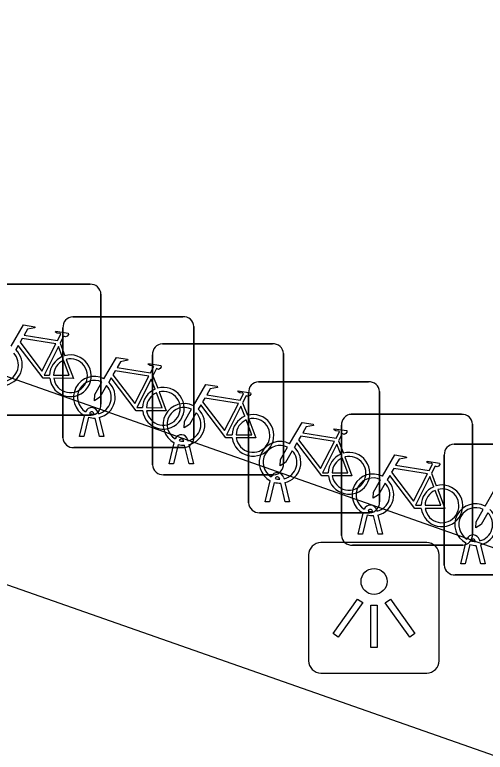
# Model space of a CAD drawing. Extents: x 164150 to 165261, y 382513 to 383432.
# Drawn here: x 164311.18 to 164314.77, y 383166.32 to 383171.95 of the extents above; entities that cross this region are included whole.
import ezdxf

# ---------------------------------------------------------------- set-up
doc = ezdxf.new("R2010")
doc.units = 0
for name, color, linetype in [('IMGEO_Fietsenrek', 7, 'Continuous'), ('IMGEO_Lichtpunt', 7, 'Continuous'), ('IMGEO_Voetgangersgebied_open', 7, 'Continuous')]:
    doc.layers.add(name, color=color, linetype=linetype)

msp = doc.modelspace()

# ---------------------------------------------------------------- linework, layer by layer
at = {"layer": 'IMGEO_Fietsenrek'}
for p, q in [((164310.9109, 383169.8925), (164311.7518, 383169.8925)), ((164311.7518, 383169.8925), (164310.9109, 383169.8925)), ((164311.8355, 383169.8181), (164311.8355, 383168.9772)), ((164311.8355, 383168.9772), (164311.8355, 383169.8181)), ((164311.6199, 383169.6445), (164312.4608, 383169.6445)), ((164312.4608, 383169.6445), (164311.6199, 383169.6445)), ((164311.5455, 383168.7199), (164311.5455, 383169.5608)), ((164311.5455, 383169.5608), (164311.5455, 383168.7199)), ((164312.5445, 383169.5701), (164312.5445, 383168.7292)), ((164312.5445, 383168.7292), (164312.5445, 383169.5701)), ((164311.5232, 383169.4422), (164311.5595, 383169.347)), ((164312.3039, 383169.4375), (164313.1448, 383169.4375)), ((164313.1448, 383169.4375), (164312.3039, 383169.4375)), ((164312.2295, 383168.5129), (164312.2295, 383169.3538)), ((164312.2295, 383169.3538), (164312.2295, 383168.5129)), ((164313.2285, 383169.3631), (164313.2285, 383168.5222)), ((164313.2285, 383168.5222), (164313.2285, 383169.3631)), ((164312.2322, 383169.1942), (164312.2685, 383169.099)), ((164313.0369, 383169.1475), (164313.8778, 383169.1475)), ((164313.8778, 383169.1475), (164313.0369, 383169.1475)), ((164313.9615, 383169.0731), (164313.9615, 383168.2322)), ((164313.9615, 383168.2322), (164313.9615, 383169.0731)), ((164312.9625, 383168.2229), (164312.9625, 383169.0638)), ((164312.9625, 383169.0638), (164312.9625, 383168.2229)), ((164312.9162, 383168.9872), (164312.9525, 383168.892)), ((164311.7829, 383168.9009), (164311.7819, 383168.9052)), ((164311.8136, 383168.9124), (164311.8154, 383168.9045)), ((164311.7611, 383168.8935), (164310.9202, 383168.8935)), ((164310.9202, 383168.8935), (164311.7611, 383168.8935)), ((164311.6725, 383168.7293), (164311.7108, 383168.8893)), ((164311.7412, 383168.8771), (164311.7059, 383168.7293)), ((164311.824, 383168.7293), (164311.7901, 383168.871)), ((164311.8224, 383168.8753), (164311.8574, 383168.7293)), ((164313.7459, 383168.8995), (164314.5868, 383168.8995)), ((164314.5868, 383168.8995), (164313.7459, 383168.8995)), ((164313.6715, 383167.9749), (164313.6715, 383168.8158)), ((164313.6715, 383168.8158), (164313.6715, 383167.9749)), ((164314.6705, 383168.8251), (164314.6705, 383167.9842)), ((164314.6705, 383167.9842), (164314.6705, 383168.8251)), ((164311.7059, 383168.7293), (164311.6725, 383168.7293)), ((164311.8574, 383168.7293), (164311.824, 383168.7293)), ((164312.3565, 383168.5223), (164312.3948, 383168.6823)), ((164312.4669, 383168.6939), (164312.4659, 383168.6982)), ((164312.4976, 383168.7054), (164312.4994, 383168.6975)), ((164313.6492, 383168.6972), (164313.6855, 383168.602)), ((164312.4701, 383168.6455), (164311.6292, 383168.6455)), ((164311.6292, 383168.6455), (164312.4701, 383168.6455)), ((164312.4252, 383168.6701), (164312.3899, 383168.5223)), ((164312.508, 383168.5223), (164312.4741, 383168.664)), ((164312.5064, 383168.6683), (164312.5414, 383168.5223)), ((164314.5299, 383168.6725), (164315.3708, 383168.6725)), ((164315.3708, 383168.6725), (164314.5299, 383168.6725)), ((164314.4555, 383167.7479), (164314.4555, 383168.5888)), ((164314.4555, 383168.5888), (164314.4555, 383167.7479)), ((164312.3899, 383168.5223), (164312.3565, 383168.5223)), ((164312.5414, 383168.5223), (164312.508, 383168.5223)), ((164313.1541, 383168.4385), (164312.3132, 383168.4385)), ((164312.3132, 383168.4385), (164313.1541, 383168.4385)), ((164313.1999, 383168.4039), (164313.1989, 383168.4082)), ((164313.2306, 383168.4154), (164313.2324, 383168.4075)), ((164314.3582, 383168.4492), (164314.3945, 383168.354)), ((164313.0895, 383168.2323), (164313.1278, 383168.3923)), ((164313.1582, 383168.3801), (164313.1229, 383168.2323)), ((164313.241, 383168.2323), (164313.2071, 383168.374)), ((164313.2394, 383168.3783), (164313.2744, 383168.2323)), ((164313.1229, 383168.2323), (164313.0895, 383168.2323)), ((164313.2744, 383168.2323), (164313.241, 383168.2323)), ((164313.8871, 383168.1485), (164313.0462, 383168.1485)), ((164313.0462, 383168.1485), (164313.8871, 383168.1485)), ((164313.7985, 383167.9843), (164313.8368, 383168.1443)), ((164313.8672, 383168.1321), (164313.8319, 383167.9843)), ((164313.9089, 383168.1559), (164313.9079, 383168.1602)), ((164313.95, 383167.9843), (164313.9161, 383168.126)), ((164313.9396, 383168.1674), (164313.9414, 383168.1595)), ((164313.9484, 383168.1303), (164313.9834, 383167.9843)), ((164313.8319, 383167.9843), (164313.7985, 383167.9843)), ((164313.9834, 383167.9843), (164313.95, 383167.9843)), ((164314.5961, 383167.9005), (164313.7552, 383167.9005)), ((164313.7552, 383167.9005), (164314.5961, 383167.9005)), ((164314.5825, 383167.7573), (164314.6208, 383167.9173)), ((164314.6512, 383167.9051), (164314.6159, 383167.7573)), ((164314.6929, 383167.9289), (164314.6919, 383167.9332)), ((164314.734, 383167.7573), (164314.7001, 383167.899)), ((164314.7236, 383167.9404), (164314.7254, 383167.9325)), ((164314.7324, 383167.9033), (164314.7674, 383167.7573)), ((164314.6159, 383167.7573), (164314.5825, 383167.7573)), ((164314.7674, 383167.7573), (164314.734, 383167.7573)), ((164315.3801, 383167.6735), (164314.5392, 383167.6735)), ((164314.5392, 383167.6735), (164315.3801, 383167.6735))]:
    msp.add_line(p, q, dxfattribs=at)
for points in [[(164311.1491, 383169.4192), (164311.2438, 383169.5827), (164311.33, 383169.5689), (164311.3317, 383169.5602), (164311.2756, 383169.5493), (164311.2494, 383169.504), (164311.5046, 383169.4632)], [(164311.5046, 383169.4632), (164311.5296, 383169.512), (164311.5245, 383169.516), (164311.5013, 383169.5197), (164311.4886, 383169.5272), (164311.4876, 383169.5303), (164311.4898, 383169.5349), (164311.5846, 383169.5198), (164311.5869, 383169.5095), (164311.5775, 383169.4971), (164311.5651, 383169.4907), (164311.5506, 383169.4969), (164311.5232, 383169.4422)], [(164311.4917, 383169.438), (164311.2349, 383169.479), (164311.2182, 383169.4502), (164311.3852, 383169.2299), (164311.4917, 383169.438)], [(164311.4448, 383169.1745), (164311.3951, 383169.1746), (164311.2044, 383169.4263), (164311.1854, 383169.3935)], [(164311.5397, 383169.34), (164311.5104, 383169.4168), (164311.401, 383169.1987), (164311.4437, 383169.1986)], [(164311.4737, 383169.1985), (164311.5936, 383169.1983), (164311.5504, 383169.3119)], [(164311.5702, 383169.3188), (164311.6252, 383169.1742), (164311.4751, 383169.1745)], [(164311.8581, 383169.1712), (164311.9528, 383169.3347), (164312.039, 383169.3209), (164312.0407, 383169.3122), (164311.9846, 383169.3013), (164311.9584, 383169.256), (164312.2136, 383169.2152)], [(164312.2136, 383169.2152), (164312.2386, 383169.264), (164312.2335, 383169.268), (164312.2103, 383169.2717), (164312.1976, 383169.2792), (164312.1966, 383169.2823), (164312.1988, 383169.2869), (164312.2936, 383169.2718), (164312.2959, 383169.2615), (164312.2865, 383169.2491), (164312.2741, 383169.2427), (164312.2596, 383169.2489), (164312.2322, 383169.1942)], [(164312.2007, 383169.19), (164311.9439, 383169.231), (164311.9272, 383169.2022), (164312.0942, 383168.9819), (164312.2007, 383169.19)], [(164311.8788, 383169.1187), (164311.8272, 383169.0295), (164311.7873, 383169.0035), (164311.7885, 383169.051), (164311.843, 383169.1452)], [(164312.1538, 383168.9265), (164312.1041, 383168.9266), (164311.9134, 383169.1783), (164311.8944, 383169.1455)], [(164312.2487, 383169.092), (164312.2194, 383169.1688), (164312.11, 383168.9507), (164312.1527, 383168.9506)], [(164312.5421, 383168.9642), (164312.6368, 383169.1277), (164312.723, 383169.1139), (164312.7247, 383169.1052), (164312.6686, 383169.0943), (164312.6424, 383169.049), (164312.8976, 383169.0082)], [(164312.2792, 383169.0708), (164312.3342, 383168.9262), (164312.1841, 383168.9265)], [(164312.8976, 383169.0082), (164312.9226, 383169.057), (164312.9175, 383169.061), (164312.8943, 383169.0647), (164312.8816, 383169.0722), (164312.8806, 383169.0753), (164312.8828, 383169.0799), (164312.9776, 383169.0648), (164312.9799, 383169.0545), (164312.9705, 383169.0421), (164312.9581, 383169.0357), (164312.9436, 383169.0419), (164312.9162, 383168.9872)], [(164312.1827, 383168.9505), (164312.3026, 383168.9503), (164312.2594, 383169.0639)], [(164312.8847, 383168.983), (164312.6279, 383169.024), (164312.6112, 383168.9952), (164312.7782, 383168.7749), (164312.8847, 383168.983)], [(164312.8378, 383168.7195), (164312.7881, 383168.7196), (164312.5974, 383168.9713), (164312.5784, 383168.9385)], [(164312.9327, 383168.885), (164312.9034, 383168.9618), (164312.794, 383168.7437), (164312.8367, 383168.7436)], [(164312.5628, 383168.9117), (164312.5112, 383168.8225), (164312.4713, 383168.7965), (164312.4725, 383168.844), (164312.527, 383168.9382)], [(164312.8667, 383168.7435), (164312.9866, 383168.7433), (164312.9434, 383168.8569)], [(164312.9632, 383168.8638), (164313.0182, 383168.7192), (164312.8681, 383168.7195)], [(164313.2751, 383168.6742), (164313.3698, 383168.8377), (164313.456, 383168.8239), (164313.4577, 383168.8152), (164313.4016, 383168.8043), (164313.3754, 383168.759), (164313.6306, 383168.7182)], [(164313.6306, 383168.7182), (164313.6556, 383168.767), (164313.6505, 383168.771), (164313.6273, 383168.7747), (164313.6146, 383168.7822), (164313.6136, 383168.7853), (164313.6158, 383168.7899), (164313.7106, 383168.7748), (164313.7129, 383168.7645), (164313.7035, 383168.7521), (164313.6911, 383168.7457), (164313.6766, 383168.7519), (164313.6492, 383168.6972)], [(164313.6177, 383168.693), (164313.3609, 383168.734), (164313.3442, 383168.7052), (164313.5112, 383168.4849), (164313.6177, 383168.693)], [(164313.5708, 383168.4295), (164313.5211, 383168.4296), (164313.3304, 383168.6813), (164313.3114, 383168.6485)], [(164313.2958, 383168.6217), (164313.2442, 383168.5325), (164313.2043, 383168.5065), (164313.2055, 383168.554), (164313.26, 383168.6482)], [(164313.6657, 383168.595), (164313.6364, 383168.6718), (164313.527, 383168.4537), (164313.5697, 383168.4536)], [(164313.5997, 383168.4535), (164313.7196, 383168.4533), (164313.6764, 383168.5669)], [(164313.6962, 383168.5738), (164313.7512, 383168.4292), (164313.6011, 383168.4295)], [(164313.9841, 383168.4262), (164314.0788, 383168.5897), (164314.165, 383168.5759), (164314.1667, 383168.5672), (164314.1106, 383168.5563), (164314.0844, 383168.511), (164314.3396, 383168.4702)], [(164314.3396, 383168.4702), (164314.3646, 383168.519), (164314.3595, 383168.523), (164314.3363, 383168.5267), (164314.3236, 383168.5342), (164314.3226, 383168.5373), (164314.3248, 383168.5419), (164314.4196, 383168.5268), (164314.4219, 383168.5165), (164314.4125, 383168.5041), (164314.4001, 383168.4977), (164314.3856, 383168.5039), (164314.3582, 383168.4492)], [(164314.3267, 383168.445), (164314.0699, 383168.486), (164314.0532, 383168.4572), (164314.2202, 383168.2369), (164314.3267, 383168.445)], [(164314.0048, 383168.3737), (164313.9532, 383168.2845), (164313.9133, 383168.2585), (164313.9145, 383168.306), (164313.969, 383168.4002)], [(164314.2798, 383168.1815), (164314.2301, 383168.1816), (164314.0394, 383168.4333), (164314.0204, 383168.4005)], [(164314.3747, 383168.347), (164314.3454, 383168.4238), (164314.236, 383168.2057), (164314.2787, 383168.2056)], [(164314.7681, 383168.1992), (164314.8628, 383168.3627), (164314.949, 383168.3489), (164314.9507, 383168.3402), (164314.8946, 383168.3293), (164314.8684, 383168.284), (164315.1236, 383168.2432)], [(164314.3087, 383168.2055), (164314.4286, 383168.2053), (164314.3854, 383168.3189)], [(164314.4052, 383168.3258), (164314.4602, 383168.1812), (164314.3101, 383168.1815)], [(164314.7888, 383168.1467), (164314.7372, 383168.0575), (164314.6973, 383168.0315), (164314.6985, 383168.079), (164314.753, 383168.1732)]]:
    msp.add_lwpolyline(points, dxfattribs=at)
for centre, radius, start, end in [((164311.7576, 383169.8148), 0.0779, 2.4484, 94.2845), ((164311.7576, 383169.8148), 0.0779, 2.4484, 94.2845), ((164311.6232, 383169.5666), 0.0779, 92.4484, 184.2845), ((164311.6232, 383169.5666), 0.0779, 92.4484, 184.2845), ((164312.4666, 383169.5668), 0.0779, 2.4484, 94.2845), ((164312.4666, 383169.5668), 0.0779, 2.4484, 94.2845), ((164312.3072, 383169.3596), 0.0779, 92.4484, 184.2845), ((164312.3072, 383169.3596), 0.0779, 92.4484, 184.2845), ((164313.1506, 383169.3598), 0.0779, 2.4484, 94.2845), ((164313.1506, 383169.3598), 0.0779, 2.4484, 94.2845), ((164311.0761, 383169.2779), 0.129, 283.6043, 43.4302), ((164311.0761, 383169.2779), 0.159, 283.5766, 46.6042), ((164311.6027, 383169.1939), 0.159, 187.0065, 105.7708), ((164311.6027, 383169.1939), 0.159, 113.3408, 178.3217), ((164311.6027, 383169.1939), 0.129, 113.923, 177.9556), ((164311.6027, 383169.1939), 0.129, 188.6715, 104.5883), ((164311.7851, 383169.0299), 0.159, 62.6766, 242.1369), ((164311.7851, 383169.0299), 0.129, 63.3192, 238.903), ((164311.7851, 383169.0299), 0.159, 283.5766, 46.6042), ((164313.0402, 383169.0696), 0.0779, 92.4484, 184.2845), ((164313.0402, 383169.0696), 0.0779, 92.4484, 184.2845), ((164313.8836, 383169.0698), 0.0779, 2.4484, 94.2845), ((164313.8836, 383169.0698), 0.0779, 2.4484, 94.2845), ((164311.7851, 383169.0299), 0.129, 283.6043, 43.4302), ((164312.3117, 383168.9459), 0.159, 113.3408, 178.3217), ((164312.3117, 383168.9459), 0.159, 187.0065, 105.7708), ((164312.3117, 383168.9459), 0.129, 188.6715, 104.5883), ((164312.3117, 383168.9459), 0.129, 113.923, 177.9556), ((164311.7578, 383168.9714), 0.0779, 272.4484, 4.2845), ((164311.7578, 383168.9714), 0.0779, 272.4484, 4.2845), ((164312.4691, 383168.8229), 0.159, 62.6766, 242.1369), ((164311.7649, 383168.9013), 0.0499, 12.8025, 158.6934), ((164311.7649, 383168.9013), 0.0174, 12.8025, 163.4502), ((164311.7851, 383169.0299), 0.129, 253.415, 269.0204), ((164312.4691, 383168.8229), 0.129, 63.3192, 238.903), ((164312.4691, 383168.8229), 0.129, 283.6043, 43.4302), ((164312.4691, 383168.8229), 0.159, 283.5766, 46.6042), ((164311.7851, 383169.0299), 0.159, 253.9967, 271.7867), ((164312.9957, 383168.7389), 0.159, 113.3408, 178.3217), ((164312.9957, 383168.7389), 0.159, 187.0065, 105.7708), ((164312.9957, 383168.7389), 0.129, 113.923, 177.9556), ((164312.9957, 383168.7389), 0.129, 188.6715, 104.5883), ((164313.7492, 383168.8216), 0.0779, 92.4484, 184.2845), ((164313.7492, 383168.8216), 0.0779, 92.4484, 184.2845), ((164314.5926, 383168.8218), 0.0779, 2.4484, 94.2845), ((164314.5926, 383168.8218), 0.0779, 2.4484, 94.2845), ((164312.4489, 383168.6943), 0.0499, 12.8025, 158.6934), ((164311.6234, 383168.7232), 0.0779, 182.4484, 274.2845), ((164311.6234, 383168.7232), 0.0779, 182.4484, 274.2845), ((164312.4489, 383168.6943), 0.0174, 12.8025, 163.4502), ((164312.4691, 383168.8229), 0.129, 253.415, 269.0204), ((164312.4668, 383168.7234), 0.0779, 272.4484, 4.2845), ((164312.4668, 383168.7234), 0.0779, 272.4484, 4.2845), ((164313.2021, 383168.5329), 0.159, 62.6766, 242.1369), ((164312.4691, 383168.8229), 0.159, 253.9967, 271.7867), ((164313.2021, 383168.5329), 0.129, 63.3192, 238.903), ((164313.2021, 383168.5329), 0.129, 283.6043, 43.4302), ((164313.2021, 383168.5329), 0.159, 283.5766, 46.6042), ((164314.5332, 383168.5946), 0.0779, 92.4484, 184.2845), ((164314.5332, 383168.5946), 0.0779, 92.4484, 184.2845), ((164313.7287, 383168.4489), 0.159, 113.3408, 178.3217), ((164313.7287, 383168.4489), 0.159, 187.0065, 105.7708), ((164313.7287, 383168.4489), 0.129, 113.923, 177.9556), ((164313.7287, 383168.4489), 0.129, 188.6715, 104.5883), ((164312.3074, 383168.5162), 0.0779, 182.4484, 274.2845), ((164312.3074, 383168.5162), 0.0779, 182.4484, 274.2845), ((164313.1508, 383168.5164), 0.0779, 272.4484, 4.2845), ((164313.1508, 383168.5164), 0.0779, 272.4484, 4.2845), ((164313.1819, 383168.4043), 0.0499, 12.8025, 158.6934), ((164313.1819, 383168.4043), 0.0174, 12.8025, 163.4502), ((164313.2021, 383168.5329), 0.129, 253.415, 269.0204), ((164313.9111, 383168.2849), 0.159, 62.6766, 242.1369), ((164313.9111, 383168.2849), 0.129, 63.3192, 238.903), ((164313.9111, 383168.2849), 0.159, 283.5766, 46.6042), ((164313.2021, 383168.5329), 0.159, 253.9967, 271.7867), ((164313.9111, 383168.2849), 0.129, 283.6043, 43.4302), ((164314.4377, 383168.2009), 0.159, 113.3408, 178.3217), ((164314.4377, 383168.2009), 0.159, 187.0065, 105.7708), ((164314.4377, 383168.2009), 0.129, 113.923, 177.9556), ((164314.4377, 383168.2009), 0.129, 188.6715, 104.5883), ((164313.8838, 383168.2264), 0.0779, 272.4484, 4.2845), ((164313.8838, 383168.2264), 0.0779, 272.4484, 4.2845), ((164313.0404, 383168.2262), 0.0779, 182.4484, 274.2845), ((164313.0404, 383168.2262), 0.0779, 182.4484, 274.2845), ((164313.8909, 383168.1563), 0.0499, 12.8025, 158.6934), ((164313.8909, 383168.1563), 0.0174, 12.8025, 163.4502), ((164314.6951, 383168.0579), 0.159, 62.6766, 242.1369), ((164314.6951, 383168.0579), 0.129, 63.3192, 238.903), ((164314.6951, 383168.0579), 0.159, 283.5766, 46.6042), ((164313.9111, 383168.2849), 0.159, 253.9967, 271.7867), ((164313.9111, 383168.2849), 0.129, 253.415, 269.0204), ((164314.6951, 383168.0579), 0.129, 283.6043, 43.4302), ((164313.7494, 383167.9782), 0.0779, 182.4484, 274.2845), ((164313.7494, 383167.9782), 0.0779, 182.4484, 274.2845), ((164314.5928, 383167.9784), 0.0779, 272.4484, 4.2845), ((164314.5928, 383167.9784), 0.0779, 272.4484, 4.2845), ((164314.6749, 383167.9293), 0.0499, 12.8025, 158.6934), ((164314.6749, 383167.9293), 0.0174, 12.8025, 163.4502), ((164314.6951, 383168.0579), 0.159, 253.9967, 271.7867), ((164314.6951, 383168.0579), 0.129, 253.415, 269.0204), ((164314.5334, 383167.7512), 0.0779, 182.4484, 274.2845), ((164314.5334, 383167.7512), 0.0779, 182.4484, 274.2845)]:
    msp.add_arc(centre, radius, start, end, dxfattribs=at)
at = {"layer": 'IMGEO_Lichtpunt'}
for p, q in [((164314.3216, 383167.9201), (164313.5145, 383167.9201)), ((164314.3216, 383167.9201), (164313.5145, 383167.9201)), ((164313.4198, 383167.8255), (164313.4198, 383167.0183)), ((164313.4198, 383167.8255), (164313.4198, 383167.0183)), ((164314.4163, 383167.0183), (164314.4163, 383167.8255)), ((164314.4163, 383167.0183), (164314.4163, 383167.8255)), ((164313.5145, 383166.9237), (164314.3216, 383166.9237)), ((164313.5145, 383166.9237), (164314.3216, 383166.9237))]:
    msp.add_line(p, q, dxfattribs=at)
for points in [[(164313.7942, 383167.4888), (164313.8327, 383167.4613), (164313.6454, 383167.1989), (164313.6069, 383167.2264), (164313.7942, 383167.4888)], [(164313.8957, 383167.4411), (164313.943, 383167.4411), (164313.943, 383167.1187), (164313.8957, 383167.1187), (164313.8957, 383167.4411)], [(164314.0056, 383167.4611), (164314.0442, 383167.4885), (164314.2309, 383167.2256), (164314.1923, 383167.1982), (164314.0056, 383167.4611)]]:
    msp.add_lwpolyline(points, dxfattribs=at)
msp.add_circle((164313.9194, 383167.6234), 0.0994, dxfattribs=at)
for centre, start, end in [((164313.5145, 383167.8255), 90, 180), ((164313.5145, 383167.8255), 90, 180), ((164314.3216, 383167.8255), 0, 90), ((164314.3216, 383167.8255), 0, 90), ((164313.5145, 383167.0183), 180, 270), ((164313.5145, 383167.0183), 180, 270), ((164314.3216, 383167.0183), 270, 0), ((164314.3216, 383167.0183), 270, 360)]:
    msp.add_arc(centre, 0.0946, start, end, dxfattribs=at)
at = {"layer": 'IMGEO_Voetgangersgebied_open'}
msp.add_lwpolyline([(164302.772, 383170.526), (164303.279, 383171.951), (164324.97, 383164.308), (164324.466, 383162.914), (164302.772, 383170.526)], dxfattribs=at)

doc.saveas('drawing.dxf')
